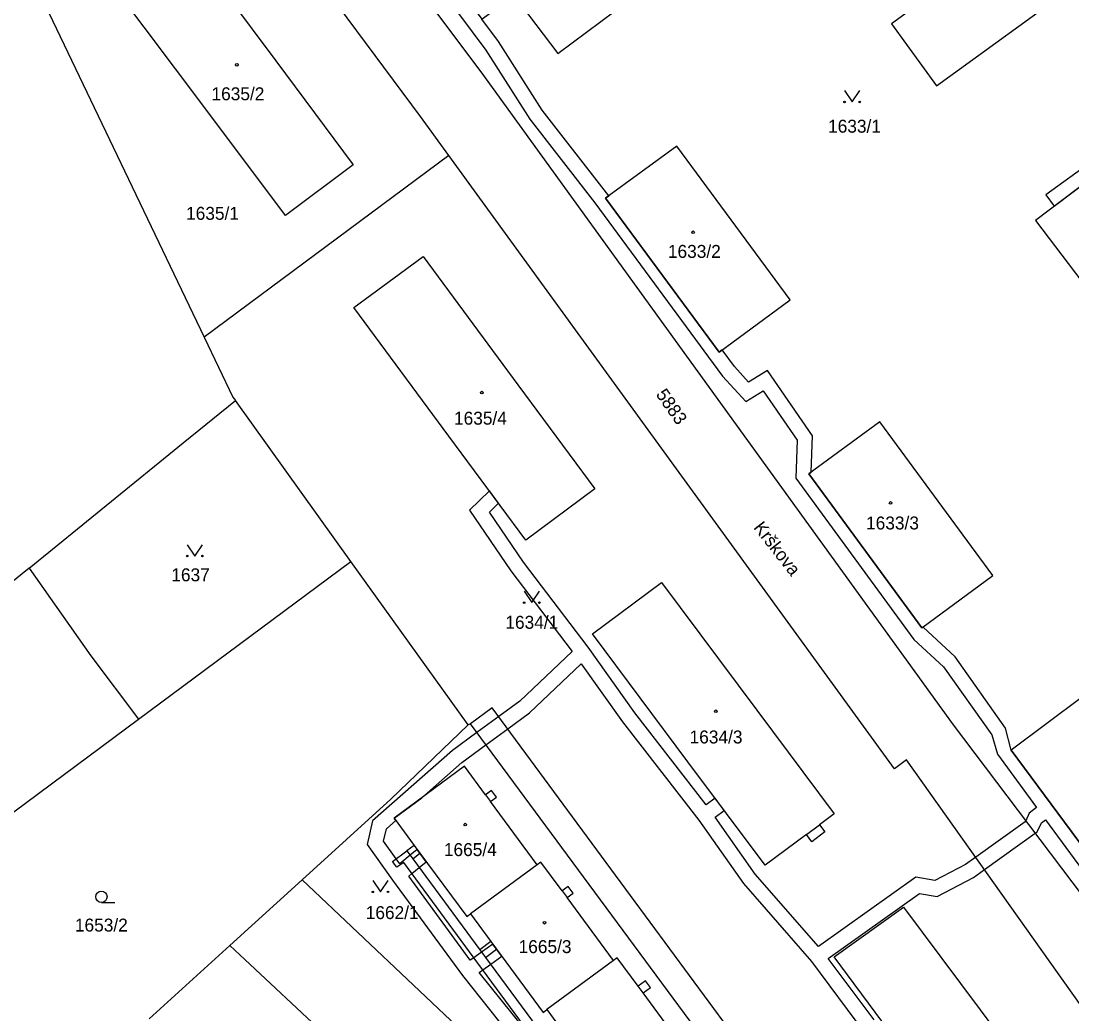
# Model space of a CAD drawing. Extents: x -644096 to -634268, y -1141430 to -1133463.
# Drawn here: x -638620.8 to -638482.7, y -1138724.5 to -1138594 of the extents above; entities that cross this region are included whole.
import ezdxf

# ---------------------------------------------------------------- set-up
doc = ezdxf.new("R2010")
doc.units = 0
for name, color, linetype in [('B_Hranice _3D', 7, 'Continuous'), ('M_Svah_Nasyp', 7, 'Continuous'), ('M_Svah_Zarez', 7, 'Continuous'), ('svrsek_osa_sjezdy', 7, 'Continuous'), ('svrsek_osa_terminal_VRT', 7, 'Continuous'), ('svrsek_osa_VRT', 7, 'Continuous'), ('svrsek_popisy_VRT', 7, 'Continuous'), ('terminal_VRT', 7, 'Continuous')]:
    doc.layers.add(name, color=color, linetype=linetype)

msp = doc.modelspace()

# ---------------------------------------------------------------- linework, layer by layer
at = {"layer": 'B_Hranice _3D'}
for points in [[(-638581.4, -1138568.73), (-638559.69, -1138597.88), (-638553.93, -1138606.93), (-638545.36, -1138617.96), (-638528.58, -1138640.71), (-638525.52, -1138644.05), (-638523.26, -1138642.66), (-638518.8, -1138649.14), (-638518.96, -1138654.13), (-638503.44, -1138675.3), (-638499.55, -1138678.93), (-638493.21, -1138687.84), (-638492.46, -1138690.39), (-638487.32, -1138697.39), (-638488.31, -1138698.15), (-638488.75, -1138699.13), (-638488.82, -1138699.27), (-638495.32, -1138703.92), (-638496.68, -1138704.9), (-638500.71, -1138707.01), (-638503.17, -1138706.57), (-638515.96, -1138715.66), (-638524.28, -1138706.15), (-638529.55, -1138698.68), (-638528.36, -1138697.78), (-638529.56, -1138696.18), (-638530.73, -1138697.07), (-638540.11, -1138684.97), (-638546.26, -1138676.33), (-638554.76, -1138665.16), (-638559.23, -1138658.59), (-638558.01, -1138657.41), (-638559.22, -1138655.78), (-638561.83, -1138658.33), (-638556.4, -1138666.3), (-638548.34, -1138676.9), (-638555.24, -1138683.42), (-638557.99, -1138685.44), (-638560.86, -1138687.55), (-638564.09, -1138689.92), (-638574.57, -1138699.13), (-638575.31, -1138702.25), (-638571.94, -1138706.93), (-638562.78, -1138719.47), (-638552.11, -1138732.89)], [(-638475.62, -1138710.14), (-638490.65, -1138689.87), (-638491.39, -1138686.96), (-638498.03, -1138677.61), (-638502.23, -1138673.69), (-638502.39, -1138673.81), (-638517.26, -1138653.57), (-638516.93, -1138653.33), (-638516.78, -1138648.54), (-638522.68, -1138639.96), (-638525.16, -1138641.49), (-638527.02, -1138639.45), (-638528.63, -1138637.26), (-638529.05, -1138637.57), (-638543.96, -1138617.32), (-638543.55, -1138617.02), (-638552.29, -1138605.77), (-638558.05, -1138596.74), (-638560.2, -1138593.8)], [(-638468.58, -1138604.21), (-638486.11, -1138616.88), (-638484.99, -1138618.37), (-638469.17, -1138606.42)], [(-638551.74, -1138730.09), (-638560.55, -1138719.07), (-638560.09, -1138718.74), (-638559.06, -1138718), (-638557.6, -1138716.95), (-638558.29, -1138716.01), (-638558.78, -1138715.35), (-638560.26, -1138716.41), (-638561.27, -1138717.14), (-638561.75, -1138717.48), (-638569.82, -1138706.44), (-638569.4, -1138706.09), (-638568.44, -1138705.29), (-638567.53, -1138704.53), (-638568.37, -1138703.4), (-638568.73, -1138702.91), (-638569.63, -1138703.67), (-638571, -1138704.81), (-638571.48, -1138704.14), (-638573.15, -1138701.83), (-638572.77, -1138700.21), (-638571.54, -1138699.12), (-638571.76, -1138698.82), (-638568.12, -1138696.12), (-638562.85, -1138691.48), (-638559.68, -1138689.15), (-638556.81, -1138687.05), (-638553.96, -1138684.96), (-638547.15, -1138678.53), (-638541.73, -1138686.15), (-638531.72, -1138699.06), (-638525.84, -1138707.39), (-638516.88, -1138717.65), (-638509.92, -1138726.99)], [(-638508.67, -1138725.32), (-638514.71, -1138717.22), (-638502.69, -1138708.69), (-638500.39, -1138709.09), (-638495.62, -1138706.6), (-638494.16, -1138705.55), (-638487.5, -1138700.79), (-638487.22, -1138700.59), (-638486.69, -1138699.43), (-638486.13, -1138699.01)], [(-638486.13, -1138699.01), (-638476.42, -1138712.24)]]:
    msp.add_lwpolyline(points, dxfattribs=at)
at = {"layer": 'M_Svah_Nasyp'}
for p, q in [((-638559.73, -1138695.73), (-638559.08, -1138696.61)), ((-638517.56, -1138700.94), (-638515.85, -1138699.67)), ((-638569.11, -1138702.39), (-638570.06, -1138703.09)), ((-638569.29, -1138704.13), (-638568.37, -1138703.4)), ((-638549.65, -1138708.36), (-638549.02, -1138709.22)), ((-638559.04, -1138714.99), (-638560.5, -1138716.09)), ((-638559.73, -1138717.09), (-638558.29, -1138716.01)), ((-638539.03, -1138721.76), (-638539.68, -1138720.88))]:
    msp.add_line(p, q, dxfattribs=at)
at = {"layer": 'M_Svah_Zarez'}
for centre in [(-638592.41, -1138599.81), (-638532.47, -1138621.81), (-638560.22, -1138642.88), (-638506.5, -1138657.38), (-638529.46, -1138684.76), (-638562.39, -1138699.65), (-638551.98, -1138712.54)]:
    msp.add_circle(centre, 0.175, dxfattribs=at)
at = {"layer": 'svrsek_osa_sjezdy'}
msp.add_line((-638610.22, -1138709.88), (-638608.47, -1138709.88), dxfattribs=at)
for points in [[(-638512.56, -1138603.18), (-638511.56, -1138604.68), (-638510.56, -1138603.18)], [(-638598.94, -1138662.86), (-638597.94, -1138664.36), (-638596.94, -1138662.86)], [(-638554.66, -1138668.98), (-638553.66, -1138670.48), (-638552.66, -1138668.98)], [(-638574.55, -1138706.99), (-638573.55, -1138708.49), (-638572.55, -1138706.99)]]:
    msp.add_lwpolyline(points, dxfattribs=at)
for centre, radius in [((-638512.56, -1138604.68), 0.1), ((-638510.56, -1138604.68), 0.1), ((-638598.94, -1138664.36), 0.1), ((-638596.94, -1138664.36), 0.1), ((-638554.66, -1138670.48), 0.1), ((-638552.66, -1138670.48), 0.1), ((-638610.22, -1138709.13), 0.75), ((-638574.55, -1138708.49), 0.1), ((-638572.55, -1138708.49), 0.1)]:
    msp.add_circle(centre, radius, dxfattribs=at)
at = {"layer": 'svrsek_osa_terminal_VRT'}
msp.add_arc((-642050.26, -1145189.6), 8802.25, 41.413152, 75.317049, dxfattribs=at)
at = {"layer": 'terminal_VRT'}
for p, q in [((-638564.54, -1138611.71), (-638596.69, -1138635.61)), ((-638596.69, -1138635.61), (-638592.93, -1138643.46)), ((-638592.93, -1138643.46), (-638592.6, -1138643.92)), ((-638577.43, -1138665.05), (-638592.6, -1138643.92)), ((-638605.35, -1138685.78), (-638577.43, -1138665.05)), ((-638562, -1138686.55), (-638577.43, -1138665.05)), ((-638561.7, -1138686.42), (-638562, -1138686.55)), ((-638552.94, -1138704.93), (-638561.71, -1138711.37)), ((-638593.34, -1138715.54), (-638583.85, -1138706.91)), ((-638549.77, -1138739.07), (-638583.85, -1138706.91)), ((-638603.95, -1138725.19), (-638593.34, -1138715.54)), ((-638542.91, -1138717.51), (-638551.7, -1138723.96))]:
    msp.add_line(p, q, dxfattribs=at)
for points in [[(-638552.42, -1138587.74), (-638571.83, -1138561.8), (-638579.62, -1138567.75), (-638560.2, -1138593.8), (-638556.02, -1138590.67), (-638550.25, -1138598.31), (-638537.03, -1138588.44), (-638542.87, -1138580.61), (-638552.42, -1138587.74)], [(-638585.9, -1138562.95), (-638586.2, -1138564.58), (-638585.92, -1138566.15), (-638585.41, -1138567.19), (-638584.13, -1138569.01), (-638560.37, -1138600.71)], [(-638564.54, -1138611.71), (-638568.26, -1138606.58), (-638591.11, -1138575.86)], [(-638506.39, -1138594.41), (-638500.45, -1138602.57), (-638481.86, -1138589.04), (-638487.81, -1138580.87), (-638506.39, -1138594.41)], [(-638596.24, -1138605.97), (-638608.85, -1138589.15), (-638599.88, -1138582.43), (-638587.3, -1138599.29), (-638577.11, -1138612.93), (-638586.04, -1138619.59), (-638596.24, -1138605.97)], [(-638619.04, -1138589.28), (-638618.62, -1138589.82), (-638596.69, -1138635.61)], [(-638560.37, -1138600.71), (-638498.27, -1138686.53), (-638474.14, -1138718.47)], [(-638481.38, -1138628.28), (-638463.1, -1138614.46), (-638469.17, -1138606.42), (-638487.46, -1138620.24), (-638481.38, -1138628.28)], [(-638468.79, -1138741.28), (-638504.41, -1138691.12), (-638506.01, -1138692.31), (-638564.54, -1138611.71)], [(-638534.59, -1138610.51), (-638543.96, -1138617.32), (-638529.05, -1138637.57), (-638519.72, -1138630.7), (-638534.59, -1138610.51)], [(-638577.03, -1138631.71), (-638567.95, -1138624.99), (-638555.47, -1138641.87), (-638545.36, -1138655.54), (-638554.43, -1138662.25), (-638564.54, -1138648.58), (-638577.03, -1138631.71)], [(-638619.71, -1138665.95), (-638599.45, -1138649.49), (-638592.6, -1138643.92)], [(-638507.92, -1138646.72), (-638517.26, -1138653.57), (-638502.39, -1138673.81), (-638493.06, -1138666.9), (-638507.92, -1138646.72)], [(-638619.71, -1138665.95), (-638650.79, -1138691.1), (-638653.21, -1138693.06)], [(-638619.71, -1138665.95), (-638611.62, -1138677.45), (-638605.35, -1138685.78)], [(-638513.93, -1138698.23), (-638515.85, -1138699.67), (-638515.14, -1138700.61), (-638516.86, -1138701.89), (-638517.56, -1138700.94), (-638522.98, -1138704.99), (-638533.13, -1138691.39), (-638545.66, -1138674.59), (-638536.6, -1138667.83), (-638524.08, -1138684.62), (-638513.93, -1138698.23)], [(-638481.29, -1138682.87), (-638490.65, -1138689.87), (-638475.62, -1138710.14), (-638466.43, -1138703.05), (-638481.29, -1138682.87)], [(-638499.08, -1138755.07), (-638501.11, -1138755.17), (-638502.13, -1138755.03), (-638504.09, -1138754.57), (-638505.04, -1138754.21), (-638506.8, -1138753.2), (-638508.38, -1138751.97), (-638509.85, -1138750.58), (-638511.17, -1138749.06), (-638527.78, -1138726.5), (-638543.28, -1138705.46), (-638558.85, -1138684.28), (-638561.7, -1138686.42)], [(-638659.96, -1138717.05), (-638638.16, -1138710.15), (-638605.35, -1138685.78)], [(-638534.13, -1138752.67), (-638544.55, -1138741.72), (-638543.67, -1138741.08), (-638546.04, -1138737.83), (-638560.75, -1138717.84), (-638570.49, -1138704.62), (-638571.37, -1138705.26), (-638571.94, -1138704.48), (-638570.06, -1138703.09), (-638569.29, -1138704.13), (-638560.5, -1138716.09), (-638559.73, -1138717.09), (-638551, -1138728.97), (-638550.21, -1138730.03), (-638542.62, -1138740.29), (-638531.47, -1138732.18), (-638530.79, -1138731.41), (-638530.41, -1138730.49), (-638530.27, -1138729.47), (-638530.63, -1138728.52), (-638546.11, -1138707.52), (-638561.7, -1138686.42)], [(-638583.85, -1138706.91), (-638572.18, -1138696.29), (-638562, -1138686.55)], [(-638552.94, -1138704.93), (-638559.08, -1138696.61), (-638558.29, -1138696.03), (-638558.94, -1138695.15), (-638559.73, -1138695.73), (-638562.52, -1138691.95), (-638571.76, -1138698.82), (-638569.11, -1138702.39), (-638568.37, -1138703.4), (-638562.19, -1138711.74), (-638561.71, -1138711.37)], [(-638542.91, -1138717.51), (-638549.02, -1138709.22), (-638548.22, -1138708.64), (-638548.86, -1138707.77), (-638549.65, -1138708.36), (-638552.45, -1138704.57), (-638552.94, -1138704.93)], [(-638482.1, -1138740.9), (-638491.27, -1138747.6), (-638501.4, -1138733.92), (-638513.92, -1138717.01), (-638504.79, -1138710.48), (-638492.26, -1138727.28), (-638482.1, -1138740.9)], [(-638561.71, -1138711.37), (-638559.04, -1138714.99), (-638558.29, -1138716.01), (-638552.16, -1138724.32), (-638551.7, -1138723.96)], [(-638558.72, -1138747.18), (-638570.95, -1138736.45), (-638591.38, -1138717.39), (-638593.34, -1138715.54)], [(-638551.7, -1138723.96), (-638549.06, -1138727.54), (-638548.31, -1138728.56), (-638542.13, -1138736.95), (-638532.88, -1138730.1), (-638539.03, -1138721.76), (-638538.05, -1138721.04), (-638538.7, -1138720.16), (-638539.68, -1138720.88), (-638542.43, -1138717.15), (-638542.91, -1138717.51)]]:
    msp.add_lwpolyline(points, dxfattribs=at)

# ---------------------------------------------------------------- texts
at = {"layer": 'svrsek_osa_VRT'}
for s, p in [('1635/2', (-638595.75, -1138604.46)), ('1633/1', (-638514.72, -1138608.72)), ('1635/1', (-638599.09, -1138620.17)), ('1633/2', (-638535.77, -1138625.17)), ('1635/4', (-638563.88, -1138647.09)), ('1633/3', (-638509.73, -1138660.86)), ('1637', (-638601.03, -1138667.67)), ('1634/1', (-638557.13, -1138673.91)), ('1634/3', (-638532.92, -1138688.98)), ('1665/4', (-638565.21, -1138703.78)), ('1662/1', (-638575.48, -1138712.06)), ('1653/2', (-638613.7, -1138713.7)), ('1665/3', (-638555.39, -1138716.53))]:
    msp.add_text(s, height=1.7, dxfattribs=at).set_placement(p)
msp.add_text('5883', height=1.7, rotation=305, dxfattribs=at).set_placement((-638537.42, -1138643.12))
at = {"layer": 'svrsek_popisy_VRT'}
msp.add_text('Krškova', height=1.7, rotation=308, dxfattribs=at).set_placement((-638524.6, -1138660.64))

doc.saveas('drawing.dxf')
